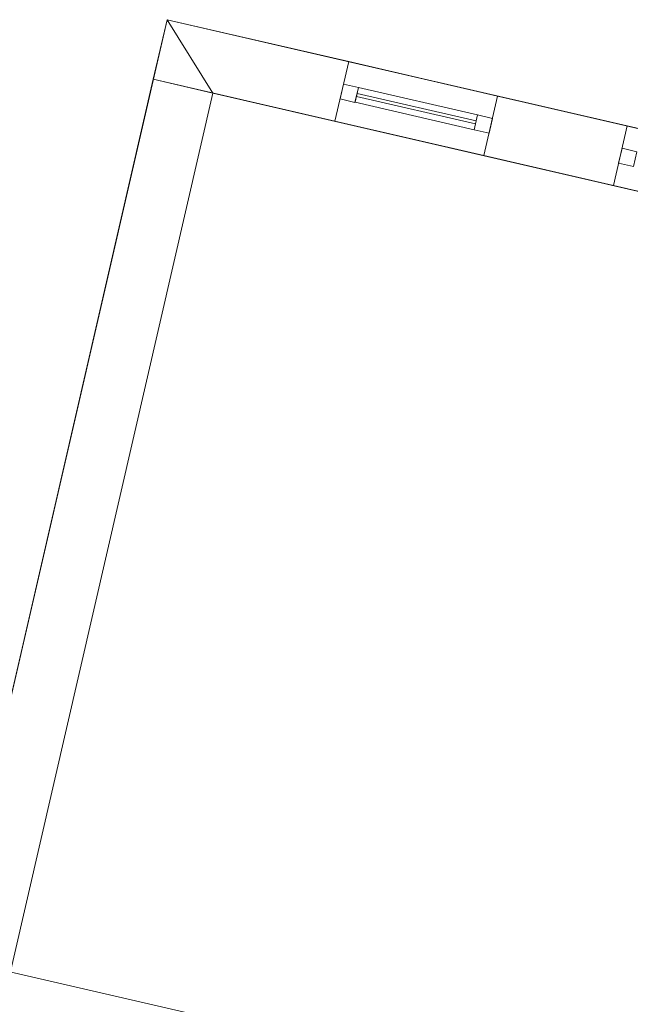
# Model space of a CAD drawing. Header units: millimetres. Extents: x -430348 to -225823, y -86243 to 5084.
# Tile 785 of 1056: x -337230 to -335232, y -59637 to -56416. Entities that reach past the tile are written whole.
import ezdxf

# ---------------------------------------------------------------- set-up
doc = ezdxf.new("R2010")
doc.units = ezdxf.units.MM
for name, color, linetype, lineweight in [('A-GLAZ-CURT', 52, 'Continuous', 9), ('A-GLAZ-CWMG', 51, 'Continuous', 9), ('A-ROOF', 132, 'Continuous', 9), ('A-WALL', 113, 'Continuous', 9)]:
    doc.layers.add(name, color=color, linetype=linetype, lineweight=lineweight)

# ---------------------------------------------------------------- blocks, each defined once
blk = doc.blocks.new('Rectangular Mullion - 50mm x 50mm-280000-_3D_ Copy 1')
at = {"layer": 'A-GLAZ-CWMG'}
mesh = blk.add_polyface(dxfattribs=at)
corners = [(0, 25), (-50, 25), (-50, -25), (0, -25)]
mesh.append_faces([[corners[k] for k in face] for face in [(2, 3, 0, 1)]])
mesh = blk.add_polyface(dxfattribs=at)
corners = [(0, 25, -2000), (0, -25, -2000), (-50, -25, -2000), (-50, 25, -2000)]
mesh.append_faces([[corners[k] for k in face] for face in [(0, 1, 2, 3)]])
mesh = blk.add_polyface(dxfattribs=at)
corners = [(-50, 25), (0, 25), (0, 25, -2000), (-50, 25, -2000)]
mesh.append_faces([[corners[k] for k in face] for face in [(0, 1, 2, 3)]])
mesh = blk.add_polyface(dxfattribs=at)
corners = [(-50, -25), (-50, 25), (-50, 25, -2000), (-50, -25, -2000)]
mesh.append_faces([[corners[k] for k in face] for face in [(0, 1, 2, 3)]])
mesh = blk.add_polyface(dxfattribs=at)
corners = [(0, 25), (0, -25), (0, -25, -2000), (0, 25, -2000)]
mesh.append_faces([[corners[k] for k in face] for face in [(0, 1, 2, 3)]])
mesh = blk.add_polyface(dxfattribs=at)
corners = [(0, -25), (-50, -25), (-50, -25, -2000), (0, -25, -2000)]
mesh.append_faces([[corners[k] for k in face] for face in [(0, 1, 2, 3)]])
blk = doc.blocks.new('System Panel - Glazed-555613-_3D_ Copy 1')
at = {"layer": 'A-GLAZ-CURT', "transparency": 33554471}
mesh = blk.add_polyface(dxfattribs=at)
corners = [(-200, 5), (-200, 5, 385), (200, 5, 385), (200, 5)]
mesh.append_faces([[corners[k] for k in face] for face in [(2, 3, 0, 1)]])
mesh = blk.add_polyface(dxfattribs=at)
corners = [(200, -5), (-200, -5), (-200, 5), (200, 5)]
mesh.append_faces([[corners[k] for k in face] for face in [(0, 1, 2, 3)]])
mesh = blk.add_polyface(dxfattribs=at)
corners = [(-200, -5, 385), (200, -5, 385), (200, 5, 385), (-200, 5, 385)]
mesh.append_faces([[corners[k] for k in face] for face in [(0, 1, 2, 3)]])
mesh = blk.add_polyface(dxfattribs=at)
corners = [(-200, -5), (-200, -5, 385), (-200, 5, 385), (-200, 5)]
mesh.append_faces([[corners[k] for k in face] for face in [(0, 1, 2, 3)]])
mesh = blk.add_polyface(dxfattribs=at)
corners = [(200, -5, 385), (200, -5), (200, 5), (200, 5, 385)]
mesh.append_faces([[corners[k] for k in face] for face in [(0, 1, 2, 3)]])
mesh = blk.add_polyface(dxfattribs=at)
corners = [(-200, -5), (200, -5), (200, -5, 385), (-200, -5, 385)]
mesh.append_faces([[corners[k] for k in face] for face in [(2, 3, 0, 1)]])
blk = doc.blocks.new('Rectangular Mullion - 50mm x 50mm-494473-_3D_ Copy 1')
at = {"layer": 'A-GLAZ-CWMG'}
mesh = blk.add_polyface(dxfattribs=at)
corners = [(0, 25), (-50, 25), (-50, -25), (0, -25)]
mesh.append_faces([[corners[k] for k in face] for face in [(2, 3, 0, 1)]])
mesh = blk.add_polyface(dxfattribs=at)
corners = [(-50, 25), (0, 25), (0, 25, -320), (-50, 25, -320)]
mesh.append_faces([[corners[k] for k in face] for face in [(0, 1, 2, 3)]])
mesh = blk.add_polyface(dxfattribs=at)
corners = [(-50, -25), (-50, 25), (-50, 25, -320), (-50, -25, -320)]
mesh.append_faces([[corners[k] for k in face] for face in [(0, 1, 2, 3)]])
mesh = blk.add_polyface(dxfattribs=at)
corners = [(0, 25), (0, -25), (0, -25, -320), (0, 25, -320)]
mesh.append_faces([[corners[k] for k in face] for face in [(0, 1, 2, 3)]])
mesh = blk.add_polyface(dxfattribs=at)
corners = [(0, -25), (-50, -25), (-50, -25, -320), (0, -25, -320)]
mesh.append_faces([[corners[k] for k in face] for face in [(0, 1, 2, 3)]])
blk = doc.blocks.new('Rectangular Mullion - 50mm x 50mm-267480-_3D_ Copy 1')
at = {"layer": 'A-GLAZ-CWMG'}
mesh = blk.add_polyface(dxfattribs=at)
corners = [(0, 25), (-50, 25), (-50, -25), (0, -25)]
mesh.append_faces([[corners[k] for k in face] for face in [(2, 3, 0, 1)]])
mesh = blk.add_polyface(dxfattribs=at)
corners = [(0, 25, -400), (0, -25, -400), (-50, -25, -400), (-50, 25, -400)]
mesh.append_faces([[corners[k] for k in face] for face in [(0, 1, 2, 3)]])
mesh = blk.add_polyface(dxfattribs=at)
corners = [(-50, 25), (0, 25), (0, 25, -400), (-50, 25, -400)]
mesh.append_faces([[corners[k] for k in face] for face in [(3, 0, 1, 2)]])
mesh = blk.add_polyface(dxfattribs=at)
corners = [(-50, -25), (-50, 25), (-50, 25, -400), (-50, -25, -400)]
mesh.append_faces([[corners[k] for k in face] for face in [(3, 0, 1, 2)]])
mesh = blk.add_polyface(dxfattribs=at)
corners = [(0, 25), (0, -25), (0, -25, -400), (0, 25, -400)]
mesh.append_faces([[corners[k] for k in face] for face in [(3, 0, 1, 2)]])
mesh = blk.add_polyface(dxfattribs=at)
corners = [(0, -25), (-50, -25), (-50, -25, -400), (0, -25, -400)]
mesh.append_faces([[corners[k] for k in face] for face in [(3, 0, 1, 2)]])
blk = doc.blocks.new('Rectangular Mullion - 50mm x 50mm-555614-_3D_ Copy 1')
at = {"layer": 'A-GLAZ-CWMG'}
mesh = blk.add_polyface(dxfattribs=at)
corners = [(0, 25), (-50, 25), (-50, -25), (0, -25)]
mesh.append_faces([[corners[k] for k in face] for face in [(2, 3, 0, 1)]])
mesh = blk.add_polyface(dxfattribs=at)
corners = [(-50, 25), (0, 25), (0, 25, -460), (-50, 25, -460)]
mesh.append_faces([[corners[k] for k in face] for face in [(3, 0, 1, 2)]])
mesh = blk.add_polyface(dxfattribs=at)
corners = [(-50, -25), (-50, 25), (-50, 25, -460), (-50, -25, -460)]
mesh.append_faces([[corners[k] for k in face] for face in [(3, 0, 1, 2)]])
mesh = blk.add_polyface(dxfattribs=at)
corners = [(0, 25), (0, -25), (0, -25, -460), (0, 25, -460)]
mesh.append_faces([[corners[k] for k in face] for face in [(3, 0, 1, 2)]])
mesh = blk.add_polyface(dxfattribs=at)
corners = [(0, -25), (-50, -25), (-50, -25, -460), (0, -25, -460)]
mesh.append_faces([[corners[k] for k in face] for face in [(3, 0, 1, 2)]])
blk = doc.blocks.new('Rectangular Mullion - 50mm x 50mm-267481-_3D_ Copy 1')
at = {"layer": 'A-GLAZ-CWMG'}
mesh = blk.add_polyface(dxfattribs=at)
corners = [(0, 25), (-50, 25), (-50, -25), (0, -25)]
mesh.append_faces([[corners[k] for k in face] for face in [(2, 3, 0, 1)]])
mesh = blk.add_polyface(dxfattribs=at)
corners = [(0, 25, -400), (0, -25, -400), (-50, -25, -400), (-50, 25, -400)]
mesh.append_faces([[corners[k] for k in face] for face in [(0, 1, 2, 3)]])
mesh = blk.add_polyface(dxfattribs=at)
corners = [(-50, 25), (0, 25), (0, 25, -400), (-50, 25, -400)]
mesh.append_faces([[corners[k] for k in face] for face in [(3, 0, 1, 2)]])
mesh = blk.add_polyface(dxfattribs=at)
corners = [(-50, -25), (-50, 25), (-50, 25, -400), (-50, -25, -400)]
mesh.append_faces([[corners[k] for k in face] for face in [(3, 0, 1, 2)]])
mesh = blk.add_polyface(dxfattribs=at)
corners = [(0, 25), (0, -25), (0, -25, -400), (0, 25, -400)]
mesh.append_faces([[corners[k] for k in face] for face in [(3, 0, 1, 2)]])
mesh = blk.add_polyface(dxfattribs=at)
corners = [(0, -25), (-50, -25), (-50, -25, -400), (0, -25, -400)]
mesh.append_faces([[corners[k] for k in face] for face in [(3, 0, 1, 2)]])
blk = doc.blocks.new('System Panel - Glazed-555615-_3D_ Copy 1')
at = {"layer": 'A-GLAZ-CURT', "transparency": 33554471}
mesh = blk.add_polyface(dxfattribs=at)
corners = [(-200, 5), (-200, 5, 245), (200, 5, 245), (200, 5)]
mesh.append_faces([[corners[k] for k in face] for face in [(2, 3, 0, 1)]])
mesh = blk.add_polyface(dxfattribs=at)
corners = [(200, -5), (-200, -5), (-200, 5), (200, 5)]
mesh.append_faces([[corners[k] for k in face] for face in [(0, 1, 2, 3)]])
mesh = blk.add_polyface(dxfattribs=at)
corners = [(-200, -5, 245), (200, -5, 245), (200, 5, 245), (-200, 5, 245)]
mesh.append_faces([[corners[k] for k in face] for face in [(0, 1, 2, 3)]])
mesh = blk.add_polyface(dxfattribs=at)
corners = [(-200, -5), (-200, -5, 245), (-200, 5, 245), (-200, 5)]
mesh.append_faces([[corners[k] for k in face] for face in [(0, 1, 2, 3)]])
mesh = blk.add_polyface(dxfattribs=at)
corners = [(200, -5, 245), (200, -5), (200, 5), (200, 5, 245)]
mesh.append_faces([[corners[k] for k in face] for face in [(0, 1, 2, 3)]])
mesh = blk.add_polyface(dxfattribs=at)
corners = [(-200, -5), (200, -5), (200, -5, 245), (-200, -5, 245)]
mesh.append_faces([[corners[k] for k in face] for face in [(2, 3, 0, 1)]])
blk = doc.blocks.new('Rectangular Mullion - 50mm x 50mm-555616-_3D_ Copy 1')
at = {"layer": 'A-GLAZ-CWMG'}
mesh = blk.add_polyface(dxfattribs=at)
corners = [(0, 25, -460), (0, -25, -460), (-50, -25, -460), (-50, 25, -460)]
mesh.append_faces([[corners[k] for k in face] for face in [(0, 1, 2, 3)]])
mesh = blk.add_polyface(dxfattribs=at)
corners = [(-50, 25), (0, 25), (0, 25, -460), (-50, 25, -460)]
mesh.append_faces([[corners[k] for k in face] for face in [(3, 0, 1, 2)]])
mesh = blk.add_polyface(dxfattribs=at)
corners = [(-50, -25), (-50, 25), (-50, 25, -460), (-50, -25, -460)]
mesh.append_faces([[corners[k] for k in face] for face in [(3, 0, 1, 2)]])
mesh = blk.add_polyface(dxfattribs=at)
corners = [(0, 25), (0, -25), (0, -25, -460), (0, 25, -460)]
mesh.append_faces([[corners[k] for k in face] for face in [(3, 0, 1, 2)]])
mesh = blk.add_polyface(dxfattribs=at)
corners = [(0, -25), (-50, -25), (-50, -25, -460), (0, -25, -460)]
mesh.append_faces([[corners[k] for k in face] for face in [(3, 0, 1, 2)]])
blk = doc.blocks.new('Rectangular Mullion - 50mm x 50mm-494476-_3D_ Copy 1')
at = {"layer": 'A-GLAZ-CWMG'}
mesh = blk.add_polyface(dxfattribs=at)
corners = [(0, 25, -320), (0, -25, -320), (-50, -25, -320), (-50, 25, -320)]
mesh.append_faces([[corners[k] for k in face] for face in [(3, 0, 1, 2)]])
mesh = blk.add_polyface(dxfattribs=at)
corners = [(-50, 25), (0, 25), (0, 25, -320), (-50, 25, -320)]
mesh.append_faces([[corners[k] for k in face] for face in [(0, 1, 2, 3)]])
mesh = blk.add_polyface(dxfattribs=at)
corners = [(-50, -25), (-50, 25), (-50, 25, -320), (-50, -25, -320)]
mesh.append_faces([[corners[k] for k in face] for face in [(3, 0, 1, 2)]])
mesh = blk.add_polyface(dxfattribs=at)
corners = [(0, 25), (0, -25), (0, -25, -320), (0, 25, -320)]
mesh.append_faces([[corners[k] for k in face] for face in [(3, 0, 1, 2)]])
mesh = blk.add_polyface(dxfattribs=at)
corners = [(0, -25), (-50, -25), (-50, -25, -320), (0, -25, -320)]
mesh.append_faces([[corners[k] for k in face] for face in [(0, 1, 2, 3)]])
blk = doc.blocks.new('Rectangular Mullion - 50mm x 50mm-267482-_3D_ Copy 1')
at = {"layer": 'A-GLAZ-CWMG'}
mesh = blk.add_polyface(dxfattribs=at)
corners = [(25, 25), (-25, 25), (-25, -25), (25, -25)]
mesh.append_faces([[corners[k] for k in face] for face in [(2, 3, 0, 1)]])
mesh = blk.add_polyface(dxfattribs=at)
corners = [(25, 25, -400), (25, -25, -400), (-25, -25, -400), (-25, 25, -400)]
mesh.append_faces([[corners[k] for k in face] for face in [(0, 1, 2, 3)]])
mesh = blk.add_polyface(dxfattribs=at)
corners = [(-25, 25), (25, 25), (25, 25, -400), (-25, 25, -400)]
mesh.append_faces([[corners[k] for k in face] for face in [(3, 0, 1, 2)]])
mesh = blk.add_polyface(dxfattribs=at)
corners = [(-25, -25), (-25, 25), (-25, 25, -400), (-25, -25, -400)]
mesh.append_faces([[corners[k] for k in face] for face in [(3, 0, 1, 2)]])
mesh = blk.add_polyface(dxfattribs=at)
corners = [(25, 25), (25, -25), (25, -25, -400), (25, 25, -400)]
mesh.append_faces([[corners[k] for k in face] for face in [(3, 0, 1, 2)]])
mesh = blk.add_polyface(dxfattribs=at)
corners = [(25, -25), (-25, -25), (-25, -25, -400), (25, -25, -400)]
mesh.append_faces([[corners[k] for k in face] for face in [(3, 0, 1, 2)]])

msp = doc.modelspace()

# ---------------------------------------------------------------- block references
at = {"layer": 'A-GLAZ-CURT', "transparency": 33554471, "rotation": 166.9999999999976}
for name, p in [('System Panel - Glazed-555613-_3D_ Copy 1', (-335932.4, -56707.4, 61003.9)), ('System Panel - Glazed-555615-_3D_ Copy 1', (-335932.4, -56707.4, 61438.9))]:
    msp.add_blockref(name, p, dxfattribs=at)
at = {"layer": 'A-GLAZ-CWMG', "extrusion": (0, 0, -1)}
for name, p, rotation in [('Rectangular Mullion - 50mm x 50mm-555614-_3D_ Copy 1', (336176, -56651.2, -60953.9), 13.0000000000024), ('Rectangular Mullion - 50mm x 50mm-494476-_3D_ Copy 1', (336176, -56651.2, -61413.9), 13.0000000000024), ('Rectangular Mullion - 50mm x 50mm-280000-_3D_ Copy 1', (335265, -56861.5, -59741.2), 13.0000000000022)]:
    msp.add_blockref(name, p, dxfattribs=dict(at, rotation=rotation))
at = {"layer": 'A-GLAZ-CWMG', "extrusion": (-0.97437, 0.224951, 0), "rotation": 90}
for name, p in [('Rectangular Mullion - 50mm x 50mm-267480-_3D_ Copy 1', (130822.3, 61733.9, 314766.1)), ('Rectangular Mullion - 50mm x 50mm-267482-_3D_ Copy 1', (130822.3, 61413.9, 314766.1))]:
    msp.add_blockref(name, p, dxfattribs=at)
at = {"layer": 'A-GLAZ-CWMG', "extrusion": (0.97437, -0.224951, 0), "rotation": 270}
msp.add_blockref('Rectangular Mullion - 50mm x 50mm-267481-_3D_ Copy 1', (-130822.3, 60953.9, -314366.1), dxfattribs=at)
at = {"layer": 'A-GLAZ-CWMG', "rotation": 346.9999999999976}
for name, p in [('Rectangular Mullion - 50mm x 50mm-494473-_3D_ Copy 1', (-335688.8, -56763.6, 61733.9)), ('Rectangular Mullion - 50mm x 50mm-555616-_3D_ Copy 1', (-335688.8, -56763.6, 61413.9))]:
    msp.add_blockref(name, p, dxfattribs=at)

# ---------------------------------------------------------------- meshes
at = {"layer": 'A-ROOF'}
mesh = msp.add_polyface(dxfattribs=at)
corners = [(-331739.6, -57572.7, 62310), (-332482, -60788.2, 62310), (-337490.2, -59631.9, 62310), (-336747.9, -56416.5, 62310)]
mesh.append_faces([[corners[k] for k in face] for face in [(2, 3, 0, 1)]])
mesh = msp.add_polyface(dxfattribs=at)
corners = [(-332482, -60788.2, 62410), (-331739.6, -57572.7, 62410), (-336747.9, -56416.5, 62410), (-337490.2, -59631.9, 62410)]
mesh.append_faces([[corners[k] for k in face] for face in [(1, 2, 3, 0)]])
mesh = msp.add_polyface(dxfattribs=at)
corners = [(-337490.2, -59631.9, 62410), (-336747.9, -56416.5, 62410), (-336747.9, -56416.5, 62310), (-337490.2, -59631.9, 62310)]
mesh.append_faces([[corners[k] for k in face] for face in [(0, 1, 2, 3)]])
mesh = msp.add_polyface(dxfattribs=at)
corners = [(-336747.9, -56416.5, 62410), (-331739.6, -57572.7, 62410), (-331739.6, -57572.7, 62310), (-336747.9, -56416.5, 62310)]
mesh.append_faces([[corners[k] for k in face] for face in [(0, 1, 2, 3)]])
mesh = msp.add_polyface(dxfattribs=at)
corners = [(-332194.6, -60700.6, 64510), (-332936.9, -63916, 66863.9), (-347357.6, -60586.7, 66863.9), (-349830.6, -56629, 64510)]
mesh.append_faces([[corners[k] for k in face] for face in [(0, 1, 2, 3)]])
mesh = msp.add_polyface(dxfattribs=at)
corners = [(-332194.6, -60700.6, 64632.8), (-349830.6, -56629, 64632.8), (-347357.6, -60586.7, 66986.7), (-332936.9, -63916, 66986.7)]
mesh.append_faces([[corners[k] for k in face] for face in [(2, 3, 0, 1)]])
mesh = msp.add_polyface(dxfattribs=at)
corners = [(-349830.6, -56629, 64510), (-349830.6, -56629, 64632.8), (-332194.6, -60700.6, 64632.8), (-332194.6, -60700.6, 64510)]
mesh.append_faces([[corners[k] for k in face] for face in [(2, 3, 0, 1)]])
mesh = msp.add_polyface(dxfattribs=at)
corners = [(-332482, -60788.2, 62410), (-337490.2, -59631.9, 62410), (-337490.2, -59631.9, 62310), (-332482, -60788.2, 62310)]
mesh.append_faces([[corners[k] for k in face] for face in [(1, 2, 3, 0)]])
at = {"layer": 'A-WALL'}
mesh = msp.add_polyface(dxfattribs=at)
corners = [(-336747.9, -56416.5, 59055.2), (-331934.5, -57527.8, 59055.2), (-331979.5, -57722.6, 59055.2), (-336598, -56656.4, 59055.2), (-336792.9, -56611.4, 59055.2)]
mesh.append_faces([[corners[k] for k in face] for face in [(3, 0, 1, 2)]], dxfattribs={"vtx0": -1})
mesh.append_faces([[corners[k] for k in face] for face in [(3, 4, 0)]], dxfattribs={"vtx2": -1})
mesh = msp.add_polyface(dxfattribs=at)
corners = [(-336747.9, -56416.5, 62310), (-336747.9, -56416.5, 59055.2), (-336792.9, -56611.4, 59055.2), (-336792.9, -56611.4, 62310)]
mesh.append_faces([[corners[k] for k in face] for face in [(0, 1, 2, 3)]])
mesh = msp.add_polyface(dxfattribs=at)
corners = [(-331934.5, -57527.8, 62310), (-336747.9, -56416.5, 62310), (-336792.9, -56611.4, 62310), (-336598, -56656.4, 62310), (-331979.5, -57722.6, 62310)]
mesh.append_faces([[corners[k] for k in face] for face in [(1, 2, 3)]], dxfattribs={"vtx2": -1})
mesh.append_faces([[corners[k] for k in face] for face in [(3, 4, 0, 1)]], dxfattribs={"vtx3": -1})
mesh = msp.add_polyface(dxfattribs=at)
corners = [(-331934.5, -57527.8, 59055.2), (-336747.9, -56416.5, 59055.2), (-336747.9, -56416.5, 62310), (-331934.5, -57527.8, 62310), (-334516.6, -56931.6, 59741.2), (-334516.6, -56931.6, 61741.2), (-335242.5, -56764, 61741.2), (-335242.5, -56764, 59741.2), (-335666.3, -56666.2, 60953.9), (-335666.3, -56666.2, 61733.9), (-336153.5, -56553.7, 61733.9), (-336153.5, -56553.7, 60953.9), (-332431.4, -57413, 60686), (-332431.4, -57413, 61736), (-334185.3, -57008.1, 61736), (-334185.3, -57008.1, 60686)]
mesh.append_faces([[corners[k] for k in face] for face in [(12, 0, 4, 15)]], dxfattribs={"vtx0": -1, "vtx1": -1, "vtx2": -1})
mesh.append_faces([[corners[k] for k in face] for face in [(2, 6, 9, 10)]], dxfattribs={"vtx0": -1, "vtx1": -1, "vtx3": -1})
mesh.append_faces([[corners[k] for k in face] for face in [(15, 4, 5, 14), (4, 0, 1, 7), (11, 1, 2, 10)]], dxfattribs={"vtx0": -1, "vtx2": -1})
mesh.append_faces([[corners[k] for k in face] for face in [(3, 13, 14, 5)]], dxfattribs={"vtx0": -1, "vtx2": -1, "vtx3": -1})
mesh.append_faces([[corners[k] for k in face] for face in [(11, 8, 7, 1)]], dxfattribs={"vtx1": -1, "vtx2": -1, "vtx3": -1})
mesh.append_faces([[corners[k] for k in face] for face in [(3, 0, 12, 13), (2, 3, 5, 6), (6, 7, 8, 9)]], dxfattribs={"vtx1": -1, "vtx3": -1})
mesh = msp.add_polyface(dxfattribs=at)
corners = [(-335666.3, -56666.2, 61733.9), (-335711.3, -56861.1, 61733.9), (-336198.5, -56748.6, 61733.9), (-336153.5, -56553.7, 61733.9)]
mesh.append_faces([[corners[k] for k in face] for face in [(0, 1, 2, 3)]])
mesh = msp.add_polyface(dxfattribs=at)
corners = [(-336153.5, -56553.7, 61733.9), (-336198.5, -56748.6, 61733.9), (-336198.5, -56748.6, 60953.9), (-336153.5, -56553.7, 60953.9)]
mesh.append_faces([[corners[k] for k in face] for face in [(1, 2, 3, 0)]])
mesh = msp.add_polyface(dxfattribs=at)
corners = [(-335711.3, -56861.1, 60953.9), (-335666.3, -56666.2, 60953.9), (-336153.5, -56553.7, 60953.9), (-336198.5, -56748.6, 60953.9)]
mesh.append_faces([[corners[k] for k in face] for face in [(3, 0, 1, 2)]])
mesh = msp.add_polyface(dxfattribs=at)
corners = [(-336792.9, -56611.4, 59055.2), (-337490.2, -59631.9, 59055.2), (-337490.2, -59631.9, 62310), (-336792.9, -56611.4, 62310)]
mesh.append_faces([[corners[k] for k in face] for face in [(2, 3, 0, 1)]])
mesh = msp.add_polyface(dxfattribs=at)
corners = [(-337490.2, -59631.9, 59055.2), (-336792.9, -56611.4, 59055.2), (-336598, -56656.4, 59055.2), (-337295.3, -59676.9, 59055.2)]
mesh.append_faces([[corners[k] for k in face] for face in [(3, 0, 1, 2)]])
mesh = msp.add_polyface(dxfattribs=at)
corners = [(-336792.9, -56611.4, 62310), (-337490.2, -59631.9, 62310), (-337295.3, -59676.9, 62310), (-336598, -56656.4, 62310)]
mesh.append_faces([[corners[k] for k in face] for face in [(0, 1, 2, 3)]])
mesh = msp.add_polyface(dxfattribs=at)
corners = [(-336792.9, -56611.4, 59055.2), (-336598, -56656.4, 59055.2), (-331979.5, -57722.6, 59055.2), (-331979.5, -57722.6, 62310), (-336598, -56656.4, 62310), (-336792.9, -56611.4, 62310), (-334561.6, -57126.5, 61741.2), (-334561.6, -57126.5, 59741.2), (-335287.5, -56958.9, 59741.2), (-335287.5, -56958.9, 61741.2), (-335711.3, -56861.1, 61733.9), (-335711.3, -56861.1, 60953.9), (-336198.5, -56748.6, 60953.9), (-336198.5, -56748.6, 61733.9), (-332476.4, -57607.9, 61736), (-332476.4, -57607.9, 60686), (-334230.3, -57203, 60686), (-334230.3, -57203, 61736)]
mesh.append_faces([[corners[k] for k in face] for face in [(10, 9, 4, 13), (17, 4, 6)]], dxfattribs={"vtx0": -1, "vtx1": -1, "vtx2": -1})
mesh.append_faces([[corners[k] for k in face] for face in [(7, 2, 15, 16)]], dxfattribs={"vtx0": -1, "vtx1": -1, "vtx3": -1})
mesh.append_faces([[corners[k] for k in face] for face in [(13, 4, 5, 12), (9, 10, 11, 8), (4, 9, 6), (3, 14, 15, 2)]], dxfattribs={"vtx0": -1, "vtx2": -1})
mesh.append_faces([[corners[k] for k in face] for face in [(8, 11, 12, 1)]], dxfattribs={"vtx0": -1, "vtx2": -1, "vtx3": -1})
mesh.append_faces([[corners[k] for k in face] for face in [(0, 1, 12, 5)]], dxfattribs={"vtx1": -1, "vtx2": -1})
mesh.append_faces([[corners[k] for k in face] for face in [(6, 7, 16, 17), (7, 8, 1, 2), (3, 4, 17, 14)]], dxfattribs={"vtx1": -1, "vtx3": -1})
mesh = msp.add_polyface(dxfattribs=at)
corners = [(-336792.9, -56611.4, 59055.2), (-336792.9, -56611.4, 62310), (-336598, -56656.4, 62310), (-336598, -56656.4, 59055.2)]
mesh.append_faces([[corners[k] for k in face] for face in [(0, 1, 2, 3)]])
mesh = msp.add_polyface(dxfattribs=at)
corners = [(-336598, -56656.4, 59055.2), (-336598, -56656.4, 62310), (-337295.3, -59676.9, 62310), (-337295.3, -59676.9, 59055.2)]
mesh.append_faces([[corners[k] for k in face] for face in [(2, 3, 0, 1)]])
mesh = msp.add_polyface(dxfattribs=at)
corners = [(-335666.3, -56666.2, 60953.9), (-335711.3, -56861.1, 60953.9), (-335711.3, -56861.1, 61733.9), (-335666.3, -56666.2, 61733.9)]
mesh.append_faces([[corners[k] for k in face] for face in [(1, 2, 3, 0)]])
mesh = msp.add_polyface(dxfattribs=at)
corners = [(-334516.6, -56931.6, 61741.2), (-334561.6, -57126.5, 61741.2), (-335287.5, -56958.9, 61741.2), (-335242.5, -56764, 61741.2)]
mesh.append_faces([[corners[k] for k in face] for face in [(0, 1, 2, 3)]])
mesh = msp.add_polyface(dxfattribs=at)
corners = [(-335242.5, -56764, 61741.2), (-335287.5, -56958.9, 61741.2), (-335287.5, -56958.9, 59741.2), (-335242.5, -56764, 59741.2)]
mesh.append_faces([[corners[k] for k in face] for face in [(0, 1, 2, 3)]])
mesh = msp.add_polyface(dxfattribs=at)
corners = [(-334561.6, -57126.5, 59741.2), (-334516.6, -56931.6, 59741.2), (-335242.5, -56764, 59741.2), (-335287.5, -56958.9, 59741.2)]
mesh.append_faces([[corners[k] for k in face] for face in [(2, 3, 0, 1)]])
mesh = msp.add_polyface(dxfattribs=at)
corners = [(-318492.7, -64325.7, 59055.2), (-325272.3, -62760.5, 59055.2), (-325564.6, -62693, 59055.2), (-326621.8, -62449, 59055.2), (-326914.1, -62381.5, 59055.2), (-337272.8, -59990, 59055.2), (-337565.1, -59922.5, 59055.2), (-338713.7, -59657.3, 59055.2), (-339006, -59589.9, 59055.2), (-349473.9, -57173.2, 59055.2), (-349766.2, -57105.7, 59055.2), (-349698.7, -56813.4, 59055.2), (-344281.8, -58064, 59055.2), (-344087, -58108.9, 59055.2), (-338776.6, -59334.9, 59055.2), (-338581.8, -59379.9, 59055.2), (-337490.2, -59631.9, 59055.2), (-337295.3, -59676.9, 59055.2), (-332676.8, -60743.2, 59055.2), (-332482, -60788.2, 59055.2), (-332086.3, -60879.5, 59055.2), (-331794, -60947, 59055.2), (-327096, -62031.6, 59055.2), (-326803.7, -62099.1, 59055.2), (-325472.9, -62406.3, 59055.2), (-325179.5, -62474.1, 59055.2), (-321464.2, -63331.8, 59055.2), (-321171.8, -63399.3, 59055.2), (-318425.2, -64033.4, 59055.2)]
mesh.append_faces([[corners[k] for k in face] for face in [(0, 27, 28)]], dxfattribs={"vtx0": -1})
mesh.append_faces([[corners[k] for k in face] for face in [(24, 3, 23)]], dxfattribs={"vtx0": -1, "vtx1": -1})
mesh.append_faces([[corners[k] for k in face] for face in [(5, 18, 19), (20, 4, 5, 19), (23, 3, 4, 22), (6, 16, 17), (9, 12, 13)]], dxfattribs={"vtx0": -1, "vtx2": -1})
mesh.append_faces([[corners[k] for k in face] for face in [(24, 1, 2, 3), (4, 20, 21, 22), (1, 24, 25, 26)]], dxfattribs={"vtx0": -1, "vtx3": -1})
mesh.append_faces([[corners[k] for k in face] for face in [(7, 8, 14, 15), (8, 9, 13, 14), (5, 6, 17, 18), (6, 7, 15, 16), (0, 1, 26, 27)]], dxfattribs={"vtx1": -1, "vtx3": -1})
mesh.append_faces([[corners[k] for k in face] for face in [(9, 10, 11, 12)]], dxfattribs={"vtx3": -1})
mesh = msp.add_polyface(dxfattribs=at)
corners = [(-349698.7, -56813.4, 64617), (-349703.2, -56832.8, 64631.3), (-349493.4, -57168.7, 64831), (-349473.9, -57173.2, 64831), (-332227.7, -61154.8, 64831), (-332160.2, -60862.5, 64617)]
mesh.append_faces([[corners[k] for k in face] for face in [(1, 2, 3, 0)]], dxfattribs={"vtx2": -1})
mesh.append_faces([[corners[k] for k in face] for face in [(3, 4, 5, 0)]], dxfattribs={"vtx3": -1})
mesh = msp.add_polyface(dxfattribs=at)
corners = [(-318425.2, -64033.4, 59055.2), (-321171.8, -63399.3, 59055.2), (-321464.2, -63331.8, 59055.2), (-325179.5, -62474.1, 59055.2), (-325472.9, -62406.3, 59055.2), (-326803.7, -62099.1, 59055.2), (-327096, -62031.6, 59055.2), (-331794, -60947, 59055.2), (-332086.3, -60879.5, 59055.2), (-332482, -60788.2, 59055.2), (-332676.8, -60743.2, 59055.2), (-337295.3, -59676.9, 59055.2), (-337490.2, -59631.9, 59055.2), (-338581.8, -59379.9, 59055.2), (-338776.6, -59334.9, 59055.2), (-344087, -58108.9, 59055.2), (-344281.8, -58064, 59055.2), (-349698.7, -56813.4, 59055.2), (-349698.7, -56813.4, 64617), (-332160.2, -60862.5, 64617), (-332160.2, -60862.5, 64817), (-318480, -64020.8, 64817), (-318425.2, -64033.4, 64857.1), (-318648.2, -63981.9, 63579.7), (-318648.2, -63981.9, 64579.7), (-319505.7, -63784, 64579.7), (-319505.7, -63784, 63579.7), (-321298.5, -63370.1, 63450), (-321298.5, -63370.1, 64710), (-322701.6, -63046.1, 64710), (-322701.6, -63046.1, 63450), (-324230.5, -62693.2, 63450), (-324230.5, -62693.2, 64710), (-325107.4, -62490.7, 64710), (-325107.4, -62490.7, 63450), (-325637.4, -62368.4, 63450), (-325637.4, -62368.4, 64710), (-326296.2, -62216.3, 64710), (-326296.2, -62216.3, 63450), (-326958.7, -62063.3, 63450), (-326958.7, -62063.3, 64710), (-327835.7, -61860.8, 64710), (-327835.7, -61860.8, 63450), (-329394.6, -61500.9, 63450), (-329394.6, -61500.9, 64710), (-330758.8, -61186, 64710), (-330758.8, -61186, 63450), (-333339, -60590.3, 63250), (-333339, -60590.3, 64510), (-334625.2, -60293.4, 64510), (-334625.2, -60293.4, 63250), (-336301.1, -59906.4, 63250), (-336301.1, -59906.4, 64510), (-337119.6, -59717.5, 64510), (-337119.6, -59717.5, 63250), (-337801.6, -59560, 63250), (-337801.6, -59560, 64510), (-338366.8, -59429.5, 64510), (-338366.8, -59429.5, 63250), (-339019.6, -59278.8, 63250), (-339019.6, -59278.8, 64510), (-339877.1, -59080.9, 64510), (-339877.1, -59080.9, 63250), (-341523.7, -58700.7, 63250), (-341523.7, -58700.7, 64510), (-342809.9, -58403.8, 64510), (-342809.9, -58403.8, 63250), (-345421.2, -57800.9, 63250), (-345421.2, -57800.9, 64510), (-346707.4, -57504, 64510), (-346707.4, -57504, 63250), (-348480.7, -57094.6, 63250), (-348480.7, -57094.6, 64510), (-349201.8, -56928.1, 64510), (-349201.8, -56928.1, 63250), (-344697, -57968.1, 61019.9), (-344697, -57968.1, 62019.9), (-345281.6, -57833.1, 62019.9), (-345281.6, -57833.1, 61019.9), (-346846.2, -57471.9, 60762.9), (-346846.2, -57471.9, 62022.9), (-347567.2, -57305.5, 62022.9), (-347567.2, -57305.5, 60762.9), (-348480.7, -57094.6, 59750), (-348480.7, -57094.6, 61750), (-349201.8, -56928.1, 61750), (-349201.8, -56928.1, 59750), (-332086.3, -60879.5, 60653.9), (-332086.3, -60879.5, 61913.9), (-333372.5, -60582.6, 61913.9), (-333372.5, -60582.6, 60653.9), (-318648.2, -63981.9, 60928.8), (-318648.2, -63981.9, 61928.8), (-319505.7, -63784, 61928.8), (-319505.7, -63784, 60928.8), (-320597, -63532, 60928.8), (-320597, -63532, 61928.8), (-321171.8, -63399.3, 61928.8), (-321171.8, -63399.3, 60928.8), (-325637.4, -62368.4, 62306.2), (-326554.4, -62156.7, 62306.2), (-326554.4, -62156.7, 59686.2), (-325637.4, -62368.4, 59686.2)]
mesh.append_faces([[corners[k] for k in face] for face in [(95, 1, 98), (23, 92, 26), (31, 99, 34), (38, 40, 37), (34, 36, 33), (39, 100, 42), (60, 57, 59), (72, 69, 71)]], dxfattribs={"vtx0": -1, "vtx1": -1})
mesh.append_faces([[corners[k] for k in face] for face in [(94, 1, 95, 93), (46, 47, 19, 45), (29, 32, 21, 28), (23, 22, 92), (11, 51, 90), (58, 14, 59, 57), (53, 56, 19, 52)]], dxfattribs={"vtx0": -1, "vtx1": -1, "vtx2": -1})
mesh.append_faces([[corners[k] for k in face] for face in [(43, 100, 6, 87), (98, 99, 31, 30)]], dxfattribs={"vtx0": -1, "vtx1": -1, "vtx2": -1, "vtx3": -1})
mesh.append_faces([[corners[k] for k in face] for face in [(98, 3, 102, 99), (88, 47, 46, 43), (42, 100, 43, 44), (20, 33, 36, 37), (34, 99, 35, 36), (38, 100, 39, 40), (20, 37, 40, 41), (66, 15, 75, 76), (71, 81, 84, 85), (18, 65, 68, 69), (18, 69, 72, 73)]], dxfattribs={"vtx0": -1, "vtx1": -1, "vtx3": -1})
mesh.append_faces([[corners[k] for k in face] for face in [(0, 91, 92, 22), (93, 95, 96), (101, 5, 6, 100), (102, 3, 4), (30, 31, 32, 29), (24, 21, 22, 23), (33, 20, 21, 32), (44, 41, 42), (45, 19, 20), (47, 88, 89, 50), (75, 15, 16, 78), (17, 86, 83, 16), (82, 83, 84, 81), (19, 60, 61), (85, 74, 71)]], dxfattribs={"vtx0": -1, "vtx2": -1})
mesh.append_faces([[corners[k] for k in face] for face in [(26, 92, 93, 96), (21, 24, 25, 28), (19, 48, 49, 52), (50, 89, 90, 51), (83, 82, 79, 16), (67, 76, 77, 80), (19, 56, 57, 60), (64, 18, 19, 61), (67, 65, 66, 76), (71, 69, 70, 81), (18, 73, 74, 85)]], dxfattribs={"vtx0": -1, "vtx2": -1, "vtx3": -1})
mesh.append_faces([[corners[k] for k in face] for face in [(98, 1, 2, 3), (87, 6, 7, 8), (87, 8, 9, 10)]], dxfattribs={"vtx0": -1, "vtx3": -1})
mesh.append_faces([[corners[k] for k in face] for face in [(87, 88, 43), (47, 48, 19), (77, 78, 80), (62, 59, 14), (66, 63, 15), (67, 68, 65), (64, 65, 18)]], dxfattribs={"vtx1": -1, "vtx2": -1})
mesh.append_faces([[corners[k] for k in face] for face in [(96, 97, 27, 26), (44, 45, 20, 41), (12, 13, 55, 54), (14, 15, 63, 62), (79, 80, 78, 16)]], dxfattribs={"vtx1": -1, "vtx2": -1, "vtx3": -1})
mesh.append_faces([[corners[k] for k in face] for face in [(94, 91, 0, 1), (97, 98, 30, 27), (101, 102, 4, 5), (99, 100, 38, 35), (25, 26, 27, 28), (54, 51, 11, 12), (13, 14, 58, 55), (90, 87, 10, 11), (49, 50, 51, 52), (85, 86, 17, 18), (80, 81, 70, 67), (53, 54, 55, 56), (61, 62, 63, 64)]], dxfattribs={"vtx1": -1, "vtx3": -1})
mesh = msp.add_polyface(dxfattribs=at)
corners = [(-349766.2, -57105.7, 59055.2), (-349473.9, -57173.2, 59055.2), (-339006, -59589.9, 59055.2), (-338713.7, -59657.3, 59055.2), (-337565.1, -59922.5, 59055.2), (-337272.8, -59990, 59055.2), (-326914.1, -62381.5, 59055.2), (-326621.8, -62449, 59055.2), (-325564.6, -62693, 59055.2), (-325272.3, -62760.5, 59055.2), (-318492.7, -64325.7, 59055.2), (-318492.7, -64325.7, 65031), (-332227.7, -61154.8, 65031), (-332227.7, -61154.8, 64831), (-349473.9, -57173.2, 64831), (-349493.4, -57168.7, 64831), (-349766.2, -57105.7, 64631.3), (-318715.7, -64274.2, 64579.7), (-318715.7, -64274.2, 63579.7), (-319573.2, -64076.3, 63579.7), (-319573.2, -64076.3, 64579.7), (-321366, -63662.4, 64710), (-321366, -63662.4, 63450), (-322769.1, -63338.4, 63450), (-322769.1, -63338.4, 64710), (-324298, -62985.5, 64710), (-324298, -62985.5, 63450), (-325174.9, -62783, 63450), (-325174.9, -62783, 64710), (-325704.9, -62660.7, 64710), (-325704.9, -62660.7, 63450), (-326363.6, -62508.6, 63450), (-326363.6, -62508.6, 64710), (-327026.2, -62355.6, 64710), (-327026.2, -62355.6, 63450), (-327903.1, -62153.2, 63450), (-327903.1, -62153.2, 64710), (-329462.1, -61793.2, 64710), (-329462.1, -61793.2, 63450), (-330826.3, -61478.3, 63450), (-330826.3, -61478.3, 64710), (-333406.5, -60882.6, 64510), (-333406.5, -60882.6, 63250), (-334692.7, -60585.7, 63250), (-334692.7, -60585.7, 64510), (-336368.6, -60198.8, 64510), (-336368.6, -60198.8, 63250), (-337187.1, -60009.8, 63250), (-337187.1, -60009.8, 64510), (-337869.1, -59852.3, 64510), (-337869.1, -59852.3, 63250), (-338434.3, -59721.9, 63250), (-338434.3, -59721.9, 64510), (-339087.1, -59571.1, 64510), (-339087.1, -59571.1, 63250), (-339944.5, -59373.2, 63250), (-339944.5, -59373.2, 64510), (-341591.2, -58993, 64510), (-341591.2, -58993, 63250), (-342877.4, -58696.1, 63250), (-342877.4, -58696.1, 64510), (-345488.7, -58093.2, 64510), (-345488.7, -58093.2, 63250), (-346774.9, -57796.3, 63250), (-346774.9, -57796.3, 64510), (-348548.2, -57386.9, 64510), (-348548.2, -57386.9, 63250), (-349269.3, -57220.4, 63250), (-349269.3, -57220.4, 64510), (-344764.5, -58260.4, 62019.9), (-344764.5, -58260.4, 61019.9), (-345349.1, -58125.4, 61019.9), (-345349.1, -58125.4, 62019.9), (-346913.6, -57764.2, 62022.9), (-346913.6, -57764.2, 60762.9), (-347634.7, -57597.8, 60762.9), (-347634.7, -57597.8, 62022.9), (-348548.2, -57386.9, 61750), (-348548.2, -57386.9, 59750), (-349269.3, -57220.4, 59750), (-349269.3, -57220.4, 61750), (-332153.8, -61171.8, 61913.9), (-332153.8, -61171.8, 60653.9), (-333439.9, -60874.9, 60653.9), (-333439.9, -60874.9, 61913.9), (-318715.7, -64274.2, 61928.8), (-318715.7, -64274.2, 60928.8), (-319573.2, -64076.3, 60928.8), (-319573.2, -64076.3, 61928.8), (-320664.4, -63824.3, 61928.8), (-320664.4, -63824.3, 60928.8), (-321239.3, -63691.6, 60928.8), (-321239.3, -63691.6, 61928.8), (-326621.8, -62449, 62306.2), (-325704.9, -62660.7, 62306.2), (-325704.9, -62660.7, 59686.2), (-326621.8, -62449, 59686.2)]
mesh.append_faces([[corners[k] for k in face] for face in [(67, 80, 66), (55, 2, 54), (93, 38, 96), (96, 7, 95), (91, 10, 90), (42, 13, 41), (19, 85, 18), (21, 11, 24)]], dxfattribs={"vtx0": -1, "vtx1": -1})
mesh.append_faces([[corners[k] for k in face] for face in [(71, 74, 78, 70), (61, 60, 14, 64), (65, 64, 14, 68), (12, 29, 28, 11), (25, 24, 11, 28)]], dxfattribs={"vtx0": -1, "vtx1": -1, "vtx2": -1})
mesh.append_faces([[corners[k] for k in face] for face in [(46, 5, 83, 43), (58, 70, 2, 55)]], dxfattribs={"vtx0": -1, "vtx1": -1, "vtx2": -1, "vtx3": -1})
mesh.append_faces([[corners[k] for k in face] for face in [(66, 76, 63, 64), (57, 56, 13, 14), (13, 45, 44, 41), (13, 42, 39, 40), (91, 95, 9, 10), (91, 26, 94, 95), (19, 89, 88, 85), (12, 37, 36, 33)]], dxfattribs={"vtx0": -1, "vtx1": -1, "vtx3": -1})
mesh.append_faces([[corners[k] for k in face] for face in [(79, 0, 1, 78), (0, 79, 80, 16), (78, 74, 75), (63, 76, 73, 62), (59, 69, 70, 58), (5, 46, 47), (46, 43, 44, 45), (50, 47, 48, 49), (60, 61, 62, 59), (58, 55, 56, 57), (54, 51, 52, 53), (90, 87, 88, 89), (23, 91, 92, 22), (94, 30, 31), (22, 19, 20, 21)]], dxfattribs={"vtx0": -1, "vtx2": -1})
mesh.append_faces([[corners[k] for k in face] for face in [(66, 80, 77, 76), (73, 71, 72, 62), (78, 1, 2, 70), (54, 2, 3, 51), (62, 72, 69, 59), (38, 81, 82, 6), (81, 38, 39, 42), (93, 34, 35, 38), (10, 86, 87, 90), (22, 92, 89, 19), (27, 29, 30, 94), (23, 25, 26, 91), (11, 17, 18, 85)]], dxfattribs={"vtx0": -1, "vtx2": -1, "vtx3": -1})
mesh.append_faces([[corners[k] for k in face] for face in [(68, 14, 15, 16)]], dxfattribs={"vtx0": -1, "vtx3": -1})
mesh.append_faces([[corners[k] for k in face] for face in [(73, 74, 71), (83, 84, 43), (65, 66, 64), (60, 57, 14), (56, 53, 13), (8, 9, 95, 7), (26, 27, 94), (23, 24, 25), (27, 28, 29)]], dxfattribs={"vtx1": -1, "vtx2": -1})
mesh.append_faces([[corners[k] for k in face] for face in [(4, 5, 47, 50), (67, 68, 16, 80), (48, 45, 13, 49), (52, 49, 13, 53), (6, 7, 96, 38), (93, 94, 31, 34), (32, 29, 12, 33), (20, 17, 11, 21)]], dxfattribs={"vtx1": -1, "vtx2": -1, "vtx3": -1})
mesh.append_faces([[corners[k] for k in face] for face in [(77, 78, 75, 76), (3, 4, 50, 51), (42, 43, 84, 81), (82, 83, 5, 6), (37, 38, 35, 36), (85, 86, 10, 11), (40, 37, 12, 13), (33, 34, 31, 32)]], dxfattribs={"vtx1": -1, "vtx3": -1})

doc.saveas('drawing.dxf')
